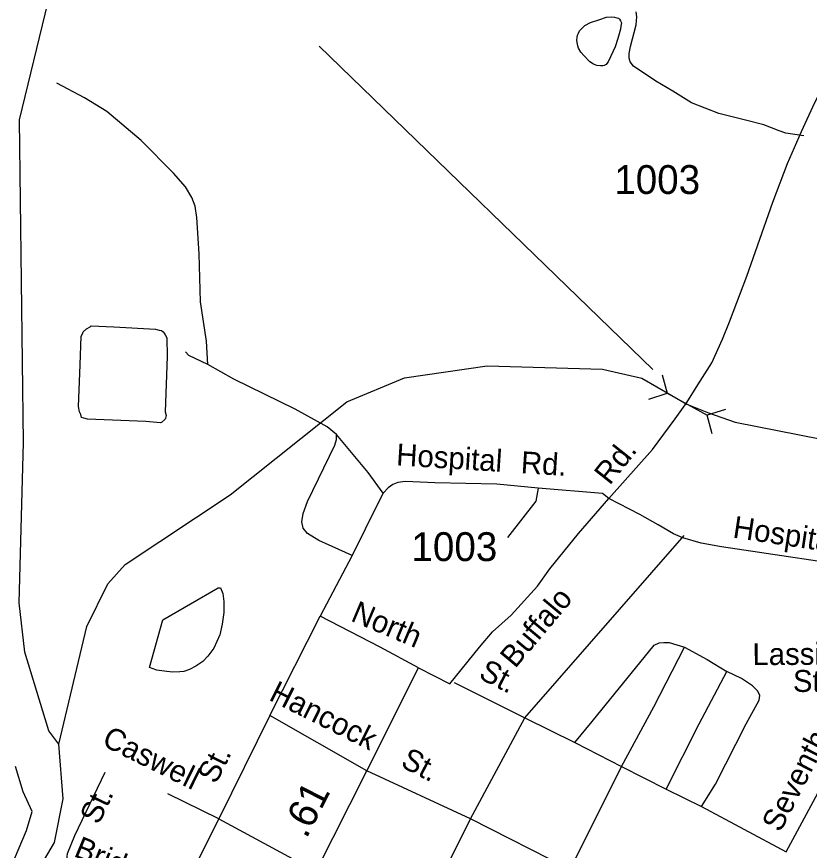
# Model space of a CAD drawing. Extents: x 2082433 to 2279600, y 546599 to 755198.
# Drawn here: x 2193765 to 2197197, y 642580 to 646191 of the extents above; entities that cross this region are included whole.
import ezdxf

# ---------------------------------------------------------------- set-up
doc = ezdxf.new("R2010")
doc.units = 0
for name, color, linetype in [('Exist Hydrographic Creek Single Shore', 7, 'Continuous'), ('Exist Hydrographic Misc Water Feature', 7, 'Continuous'), ('Exist Hydrographic Pond Under 1500 Sq Ft', 7, 'Continuous'), ('Exist Hydrographic River Shore', 7, 'Continuous'), ('Exist Road Non-System Type 51', 7, 'Continuous'), ('Exist Road Non-System Type 51 Label', 7, 'Continuous'), ('Exist Road Primary NC Structure Pipe Number Label', 7, 'Continuous'), ('Exist Road Secondary Mileage Hundredths English Label', 7, 'Continuous'), ('Exist Road Secondary Structure Pipe CELL', 7, 'Continuous'), ('Exist Road Secondary Type 51 Attributed', 7, 'Continuous'), ('Exist Road Secondary Type 51 Label', 7, 'Continuous'), ('Exist Road Secondary Type 51 Number Label', 7, 'Continuous')]:
    doc.layers.add(name, color=color, linetype=linetype)

msp = doc.modelspace()

# ---------------------------------------------------------------- linework, layer by layer
at = {"layer": 'Exist Hydrographic Creek Single Shore'}
msp.add_lwpolyline([(2193946.7, 643039.5), (2194068.7, 643548.8), (2194158.7, 643733.9), (2194233.8, 643817.7), (2194689.8, 644120.1), (2195194.7, 644523), (2195443.8, 644626.2), (2195801.8, 644678), (2196301.8, 644664.6), (2196471.9, 644625.5), (2196666.4, 644513.1), (2196760.3, 644475), (2196875.7, 644433.9), (2197250.1, 644361)], dxfattribs=at)
at = {"layer": 'Exist Hydrographic Misc Water Feature'}
msp.add_lwpolyline([(2196375.2, 646180.6), (2196378.9, 646172.7), (2196383, 646164.4), (2196381.1, 646150.5), (2196379.3, 646136.6), (2196367.6, 646096.6), (2196356.1, 646060.6), (2196326.2, 645996.2), (2196320.7, 645988.1), (2196316.6, 645984.2), (2196308.1, 645980.2), (2196302.8, 645978.2), (2196292.6, 645978.1), (2196276.8, 645980.1), (2196262.4, 645985.9), (2196246.6, 645995.6), (2196222, 646021.6), (2196208.1, 646037.6), (2196197.8, 646055.3), (2196193.9, 646065.2), (2196191.7, 646079.3), (2196190, 646089.3), (2196191.5, 646101.3), (2196193.7, 646111.5), (2196197.4, 646119.4), (2196201.7, 646129.4), (2196207.5, 646135.4), (2196225.3, 646153.4), (2196248.9, 646165.6), (2196285, 646178), (2196319, 646188.3), (2196341.2, 646190.2), (2196353.1, 646188.4), (2196362.9, 646186.5), (2196371.1, 646184.5), (2196375.2, 646180.6)], dxfattribs=at)
at = {"layer": 'Exist Hydrographic Pond Under 1500 Sq Ft'}
for points in [[(2194391.7, 644433.7), (2194388, 644431.4), (2194323.9, 644437), (2194071.9, 644447.5), (2194055.9, 644451.1), (2194046, 644455.1), (2194042.1, 644467), (2194036, 644478.9), (2194031.9, 644503), (2194040.3, 644683.1), (2194043.3, 644807.1), (2194049.3, 644817.1), (2194053.2, 644825.1), (2194067.5, 644839.1), (2194083.3, 644847.3), (2194086.8, 644851.2), (2194184.8, 644847.8), (2194365.1, 644837.2), (2194381.1, 644833.2), (2194391.3, 644831.2), (2194399.3, 644825.5), (2194403.4, 644819.6), (2194407.5, 644813.3), (2194415.3, 644799.6), (2194416.1, 644719.6), (2194407.5, 644479.6), (2194411.6, 644463.5), (2194409.6, 644451.6), (2194407.7, 644447.5), (2194391.7, 644433.7)], [(2194339.4, 643371.7), (2194398.1, 643577.8), (2194636.8, 643717.3), (2194647, 643717.4), (2194656.7, 643691.6), (2194661.2, 643657.7), (2194661.6, 643641.8), (2194661.8, 643609.7), (2194653.8, 643559.8), (2194643.9, 643513.5), (2194618.7, 643455.6), (2194592.9, 643421.4), (2194571.2, 643397.2), (2194541, 643377), (2194513.5, 643362.9), (2194489.1, 643354.8), (2194471.5, 643352.6), (2194439.5, 643352.1), (2194403.6, 643355.9), (2194371.4, 643359.9), (2194339.4, 643371.7)]]:
    msp.add_lwpolyline(points, dxfattribs=at)
at = {"layer": 'Exist Hydrographic River Shore'}
for points in [[(2193946.7, 643039.5), (2193903.7, 643096.6), (2193800.3, 643438.3), (2193774.8, 643652), (2193794.8, 644345.9), (2193776.8, 645744.8), (2193900.7, 646254.9), (2194183.9, 646657.1), (2194418.6, 647101.2), (2194539.2, 647421.7)], [(2192495.7, 641212.3), (2192712.6, 641470.3), (2192928.6, 641637.7), (2193211.5, 641789.8), (2193339.3, 641887.1), (2193551.7, 642153.2), (2193827.8, 642441.6), (2193929, 642613), (2193966, 642802.9), (2193946.7, 643039.5)], [(2192431.2, 641315.2), (2192525.5, 641467.3), (2192597, 641537.3), (2192819.1, 641719.8), (2193205.4, 641962.6), (2193339.3, 642078.8), (2193348.4, 642157.9), (2193485.1, 642240.6), (2193738.9, 642505.6), (2193807.8, 642666), (2193832.2, 642748.1), (2193792.6, 642833.3), (2193759.2, 642942.9)]]:
    msp.add_lwpolyline(points, dxfattribs=at)
at = {"layer": 'Exist Road Non-System Type 51'}
for p, q in [((2195964.6, 643153.9), (2196654.6, 643943.2)), ((2195217.9, 643857.2), (2195079.5, 643594.3)), ((2194861.4, 643163.7), (2195079.5, 643594.3)), ((2195658.4, 643306.3), (2195964.6, 643153.9)), ((2194861.4, 643163.7), (2194640.5, 642716.3)), ((2195280.7, 642924.6), (2194861.4, 643163.7)), ((2195729.7, 642716.3), (2195964.6, 643153.9)), ((2195964.6, 643153.9), (2196181.8, 643046.4)), ((2196181.8, 643046.4), (2196383.2, 642943)), ((2195729.7, 642716.3), (2195280.7, 642924.6)), ((2196161, 642496.1), (2196383.2, 642943)), ((2196383.2, 642943), (2196577.5, 642845.1)), ((2197096.9, 642573.1), (2197263.3, 642883.5)), ((2196577.5, 642845.1), (2196730.6, 642768.9)), ((2194640.5, 642716.3), (2194418.7, 642824.1)), ((2196730.6, 642768.9), (2197096.9, 642573.1)), ((2194640.5, 642716.3), (2194423.7, 642288.4)), ((2194640.5, 642716.3), (2195060.9, 642488.9)), ((2195511.5, 642280), (2195729.7, 642716.3)), ((2196161, 642496.1), (2195729.7, 642716.3))]:
    msp.add_line(p, q, dxfattribs=at)
for points in [[(2197173, 645675.6), (2197123.8, 645682.1), (2197095.7, 645686.4), (2197066.5, 645696.1), (2196999.5, 645723.1), (2196920.7, 645742.6), (2196805, 645771.7), (2196686.2, 645818.2), (2196606.2, 645869), (2196532.2, 645912.2), (2196434.9, 645977.1), (2196420.9, 645995.4), (2196416.6, 646011.6), (2196416.6, 646031.1), (2196423.1, 646061.3), (2196447.4, 646155.3), (2196449.5, 646189.9), (2196447.4, 646212.6)], [(2194592.9, 644684.9), (2194585.9, 644785.6), (2194560.8, 644956.2), (2194554.5, 645163.8), (2194545.4, 645321.1), (2194537, 645370.1), (2194523, 645407.8), (2194495.1, 645454), (2194443.3, 645512.7), (2194304.2, 645654.6), (2194154.6, 645780.4), (2194058.8, 645839.9), (2193938.6, 645902.8)], [(2194592.9, 644684.9), (2194510.4, 644722.7), (2194495.1, 644739.5)], [(2195150.1, 644380.8), (2195108.9, 644413.7), (2194970.4, 644490.6), (2194705.5, 644621.3), (2194592.9, 644684.9)], [(2195217.9, 643857.2), (2195072.5, 643921.5), (2195023.6, 643952.3), (2195005.4, 643974.7), (2194999.8, 644002.6), (2195005.4, 644039), (2195023.6, 644090.7), (2195141.7, 644334.7), (2195149.4, 644359.2), (2195150.1, 644380.8)], [(2195351.5, 644126.4), (2195287.1, 644215.8), (2195150.1, 644380.8)], [(2196023.3, 644148), (2195844.3, 644166.2), (2195575.9, 644171.8), (2195447.9, 644178.1), (2195414.4, 644172.5), (2195393.4, 644164.1), (2195373.8, 644150.1), (2195351.5, 644126.4)], [(2196023.3, 644148), (2196012.1, 644092.1), (2195890.5, 643935.5)], [(2196328.2, 644104.1), (2196301.5, 644125.7), (2196023.3, 644148)], [(2195351.5, 644126.4), (2195329.8, 644085.1), (2195217.9, 643857.2)], [(2195505.1, 643370), (2195338.2, 643460.1), (2195079.5, 643594.3)], [(2196181.8, 643046.4), (2196256.6, 643138), (2196525.1, 643468), (2196546, 643479.2), (2196567, 643480.6), (2196589.4, 643480.6), (2196656.5, 643459.6)], [(2196383.2, 642943), (2196523, 643201.6), (2196656.5, 643459.6)], [(2196656.5, 643459.6), (2196754.4, 643406.5), (2196839.7, 643354.7)], [(2196577.5, 642845.1), (2196720.1, 643127.5), (2196839.7, 643354.7)], [(2196730.6, 642768.9), (2196790, 642866.1), (2196922.9, 643127.5), (2196979.5, 643230.3), (2196982.3, 643249.9), (2196973.9, 643269.4), (2196950.1, 643291.8), (2196902.6, 643324), (2196839.7, 643354.7)], [(2193979.1, 642507.9), (2193984.7, 642565.3), (2194016.9, 642643.6), (2194147.6, 642918.3)]]:
    msp.add_lwpolyline(points, dxfattribs=at)
at = {"layer": 'Exist Road Primary NC Structure Pipe Number Label'}
msp.add_line((2196518.8, 644662), (2195075, 646063.1), dxfattribs=at)
at = {"layer": 'Exist Road Secondary Structure Pipe CELL'}
for p, q in [((2196559.8, 644640.1), (2196581, 644559.5)), ((2196501.7, 644534), (2196581, 644559.5)), ((2196581, 644559.5), (2196754.9, 644464.2)), ((2196834.2, 644489.7), (2196754.9, 644464.2)), ((2196776.1, 644383.7), (2196754.9, 644464.2))]:
    msp.add_line(p, q, dxfattribs=at)
at = {"layer": 'Exist Road Secondary Type 51 Attributed'}
for points in [[(2196328.2, 644104.1), (2196518.4, 644316), (2196615.7, 644448.3), (2196665.9, 644520.1), (2196713.4, 644596.2), (2196774.9, 644692.2), (2196821.6, 644793.4), (2196851, 644869.5), (2196925.8, 645067.6), (2197039.5, 645387.6), (2197101.8, 645555.3), (2197162.3, 645693.7), (2197221.1, 645820), (2197306.7, 645989.5), (2197474.5, 646335.4), (2197762.5, 646933.9), (2197906.9, 647240.1), (2197978.7, 647390.6), (2198121.9, 647680.1), (2198212.2, 647928.5), (2198342, 648255.4), (2198445.7, 648556.4), (2198600.8, 648949.6)], [(2194626.1, 641619.9), (2194842.4, 642062), (2195060.9, 642488.9), (2195280.7, 642924.6), (2195505.1, 643370), (2195639.8, 643301.1), (2195768, 643459.8), (2195825.5, 643526.5), (2195906.2, 643597.9), (2196020.5, 643724.4), (2196073, 643799.7), (2196197.6, 643951.9), (2196328.2, 644104.1)], [(2197231.9, 643832.3), (2197077.5, 643855.5), (2196816.4, 643894), (2196728.2, 643910.4), (2196649, 643932.9), (2196609.2, 643950.2), (2196541.8, 643990), (2196463.1, 644034.9), (2196328.2, 644104.1)]]:
    msp.add_lwpolyline(points, dxfattribs=at)

# ---------------------------------------------------------------- texts
at = {"layer": 'Exist Road Non-System Type 51 Label'}
for s, rotation, p in [('Hospital', 356.4158, (2195406.2, 644247.7)), ('Rd.', 356.4158, (2195945.8, 644213.9)), ('North', 337.1894, (2195206.7, 643575.5)), ('Lassiter', 0.3137, (2196950.7, 643381.9)), ('St.', 332.8325, (2195760.3, 643327.2)), ('St.', 359.4327, (2197125.5, 643266.3)), ('Hancock', 333.3213, (2194852.1, 643233)), ('Caswell', 333.6256, (2194128.7, 643036.8)), ('Seventh', 62.8468, (2197071.1, 642653.9)), ('St.', 63.1133, (2194627.4, 642863.1)), ('St.', 332.5871, (2195422.3, 642944.6)), ('St.', 64.3123, (2194119.7, 642686.9)), ('Bridge', 337.3723, (2194007.6, 642555.3))]:
    msp.add_text(s, height=95, rotation=rotation, dxfattribs=at).set_placement(p)
at = {"layer": 'Exist Road Secondary Mileage Hundredths English Label'}
msp.add_text('.61', height=125, rotation=62.8971, dxfattribs=at).set_placement((2195019, 642627))
at = {"layer": 'Exist Road Secondary Type 51 Label'}
for s, rotation, p in [('Rd.', 51.4931, (2196332.4, 644157.9)), ('Hospital', 351.4653, (2196862.1, 643934.9)), ('Buffalo', 50.0801, (2195922.9, 643364.3))]:
    msp.add_text(s, height=95, rotation=rotation, dxfattribs=at).set_placement(p)
at = {"layer": 'Exist Road Secondary Type 51 Number Label'}
for p in [(2196352.2, 645423), (2195473.9, 643832.7)]:
    msp.add_text('1003', height=125, dxfattribs=at).set_placement(p)

doc.saveas('drawing.dxf')
